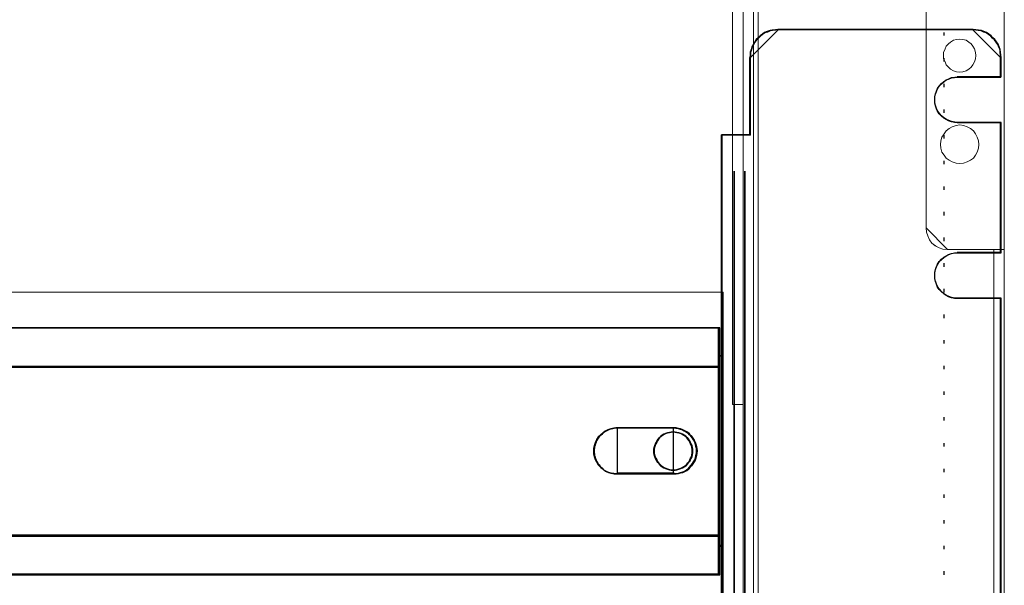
# Model space of a CAD drawing. Header units: millimetres. Extents: x -1290 to 1795, y -4192 to -1311.
# Tile 339 of 656: x 1522 to 1550, y -3749 to -3733. Entities that reach past the tile are written whole.
import ezdxf

# ---------------------------------------------------------------- set-up
doc = ezdxf.new("R2010")
doc.units = ezdxf.units.MM
doc.layers.add('30', color=7, linetype='Continuous')
doc.layers.add('51', color=7, linetype='Continuous')
doc.layers.add('Aparatura', color=7, linetype='Continuous', lineweight=13)

# ---------------------------------------------------------------- blocks, each defined once
blk = doc.blocks.new('*U249')
at = {"layer": '51', "color": 255}
for points in [[(796.663981, -665.732499), (796.663981, -665.28725)], [(796.663981, -669.418371), (796.663981, -668.928238)], [(796.663981, -673.061154), (796.663981, -672.571021)], [(796.663981, -676.702142), (796.663981, -676.212009)], [(796.663981, -680.344925), (796.663981, -679.854792)], [(796.663981, -683.985913), (796.663981, -683.49578)], [(796.663981, -687.628697), (796.663981, -687.136768)], [(796.663981, -691.269685), (796.663981, -690.779552)], [(796.663981, -694.910672), (796.663981, -694.42054)], [(796.663981, -698.553456), (796.663981, -698.063323)], [(796.663981, -702.194444), (796.663981, -701.704311)], [(796.663981, -705.837227), (796.663981, -705.347094)], [(796.663981, -709.478215), (796.663981, -708.988082)], [(796.663981, -713.120998), (796.663981, -712.630865)], [(796.663981, -716.761986), (796.663981, -716.271853)], [(796.663981, -720.402974), (796.663981, -719.912841)], [(796.663981, -724.090641), (796.663981, -723.600508)], [(796.663981, -727.731629), (796.663981, -727.241496)], [(796.663981, -731.372617), (796.663981, -730.882484)], [(796.663981, -735.015401), (796.663981, -734.525268)], [(796.663981, -738.656388), (796.663981, -738.166255)], [(796.663981, -742.299172), (796.663981, -741.809039)]]:
    blk.add_lwpolyline(points, dxfattribs=at)
blk = doc.blocks.new('*U250')
at = {"layer": '30', "color": 7}
for points in [[(804.795307, -746.481289), (804.795307, -703.030921), (798.595957, -703.030921), (798.185706, -703.030921), (797.729872, -702.940021), (797.31962, -702.80367), (797.000536, -702.621869), (796.635869, -702.394618), (796.316785, -702.076467), (795.9977, -701.758316), (795.769783, -701.440165), (795.587449, -701.031113), (795.450699, -700.622062), (795.359532, -700.21301), (795.359532, -699.803958), (795.359532, -699.394907), (795.450699, -698.940405), (795.587449, -698.531353), (795.769783, -698.167752), (795.9977, -697.804151), (796.316785, -697.485999), (796.635869, -697.213298), (797.000536, -696.986047), (797.31962, -696.804247), (797.729872, -696.667896), (798.185706, -696.576996), (798.595957, -696.576996), (804.795307, -696.576996), (804.795307, -678.078774), (798.595957, -678.078774), (798.185706, -678.033324), (797.729872, -677.942424), (797.31962, -677.806073), (797.000536, -677.624273), (796.635869, -677.397022), (796.316785, -677.124321), (795.9977, -676.806169), (795.769783, -676.442568), (795.587449, -676.078967), (795.450699, -675.669915), (795.359532, -675.215413), (795.359532, -674.806362), (795.359532, -674.39731), (795.450699, -673.988258), (795.587449, -673.624657), (795.769783, -673.215605), (795.9977, -672.852004), (796.316785, -672.533853), (796.635869, -672.261152), (797.000536, -671.988451), (797.31962, -671.8521), (797.729872, -671.670299), (798.185706, -671.624849), (798.595957, -671.579399), (804.795307, -671.579399), (804.795307, -668.852389), (804.749723, -668.443337), (804.70414, -668.079736), (804.658556, -667.716134), (804.476222, -667.307083), (804.339472, -666.943481), (804.111555, -666.62533), (803.883638, -666.307179), (803.610137, -666.034478), (803.336636, -665.761777), (803.017552, -665.534526), (802.698468, -665.307275), (802.3338, -665.170924), (801.969133, -664.989124), (801.558882, -664.943673), (801.194214, -664.898223), (800.783963, -664.852773), (773.069224, -664.852773), (772.704556, -664.898223), (772.248722, -664.943673), (771.929638, -664.989124), (771.519387, -665.170924), (771.154719, -665.307275), (770.835635, -665.534526), (770.516551, -665.761777), (770.24305, -666.034478), (769.969549, -666.307179), (769.741632, -666.62533), (769.559298, -666.943481), (769.331381, -667.307083), (769.240214, -667.716134), (769.103464, -668.079736), (769.103464, -668.443337), (769.05788, -668.852389), (769.05788, -679.851331), (767.052208, -679.851331), (765.046537, -679.851331), (765.046537, -679.851331), (765.046537, -711.257403), (765.046537, -738.209357), (765.046537, -769.660879)], [(804.795307, -746.481289), (804.795307, -703.030921), (798.595957, -703.030921), (798.185706, -703.030921), (797.729872, -702.940021), (797.31962, -702.80367), (797.000536, -702.621869), (796.635869, -702.394618), (796.316785, -702.076467), (795.9977, -701.758316), (795.769783, -701.440165), (795.587449, -701.031113), (795.450699, -700.622062), (795.359532, -700.21301), (795.359532, -699.803958), (795.359532, -699.394907), (795.450699, -698.940405), (795.587449, -698.531353), (795.769783, -698.167752), (795.9977, -697.804151), (796.316785, -697.485999), (796.635869, -697.213298), (797.000536, -696.986047), (797.31962, -696.804247), (797.729872, -696.667896), (798.185706, -696.576996), (798.595957, -696.576996), (804.795307, -696.576996), (804.795307, -678.078774), (798.595957, -678.078774), (798.185706, -678.033324), (797.729872, -677.942424), (797.31962, -677.806073), (797.000536, -677.624273), (796.635869, -677.397022), (796.316785, -677.124321), (795.9977, -676.806169), (795.769783, -676.442568), (795.587449, -676.078967), (795.450699, -675.669915), (795.359532, -675.215413), (795.359532, -674.806362), (795.359532, -674.39731), (795.450699, -673.988258), (795.587449, -673.624657), (795.769783, -673.215605), (795.9977, -672.852004), (796.316785, -672.533853), (796.635869, -672.261152), (797.000536, -671.988451), (797.31962, -671.8521), (797.729872, -671.670299), (798.185706, -671.624849), (798.595957, -671.579399), (804.795307, -671.579399), (804.795307, -668.852389), (804.749723, -668.443337), (804.70414, -668.079736), (804.658556, -667.716134), (804.476222, -667.307083), (804.339472, -666.943481), (804.111555, -666.62533), (803.883638, -666.307179), (803.610137, -666.034478), (803.336636, -665.761777), (803.017552, -665.534526), (802.698468, -665.307275), (802.3338, -665.170924), (801.969133, -664.989124), (801.558882, -664.943673), (801.194214, -664.898223), (800.783963, -664.852773), (773.069224, -664.852773), (772.704556, -664.898223), (772.248722, -664.943673), (771.929638, -664.989124), (771.519387, -665.170924), (771.154719, -665.307275), (770.835635, -665.534526), (770.516551, -665.761777), (770.24305, -666.034478), (769.969549, -666.307179), (769.741632, -666.62533), (769.559298, -666.943481), (769.331381, -667.307083), (769.240214, -667.716134), (769.103464, -668.079736), (769.103464, -668.443337), (769.05788, -668.852389), (769.05788, -679.851331), (767.052208, -679.851331), (765.046537, -679.851331), (765.046537, -679.851331), (765.046537, -711.257403), (765.046537, -738.209357), (765.046537, -769.660879)], [(804.74875, -746.464907), (804.74875, -703.049062), (798.563923, -703.049062), (798.154633, -703.049062), (797.699866, -702.958234), (797.290576, -702.821992), (796.972239, -702.640335), (796.608426, -702.413265), (796.290089, -702.095366), (795.971752, -701.777468), (795.744369, -701.45957), (795.562462, -701.050843), (795.426032, -700.642116), (795.335079, -700.23339), (795.335079, -699.824663), (795.335079, -699.415937), (795.426032, -698.961796), (795.562462, -698.553069), (795.744369, -698.189757), (795.971752, -697.826444), (796.290089, -697.508546), (796.608426, -697.236062), (796.972239, -697.008991), (797.290576, -696.827335), (797.699866, -696.691093), (798.154633, -696.600265), (798.563923, -696.600265), (804.74875, -696.600265), (804.74875, -678.116741), (798.563923, -678.116741), (798.154633, -678.071326), (797.699866, -677.980498), (797.290576, -677.844256), (796.972239, -677.6626), (796.608426, -677.43553), (796.290089, -677.163045), (795.971752, -676.845147), (795.744369, -676.481834), (795.562462, -676.118522), (795.426032, -675.709795), (795.335079, -675.255654), (795.335079, -674.846928), (795.335079, -674.438201), (795.426032, -674.029475), (795.562462, -673.666162), (795.744369, -673.257436), (795.971752, -672.894123), (796.290089, -672.576225), (796.608426, -672.30374), (796.972239, -672.031256), (797.290576, -671.895014), (797.699866, -671.713357), (798.154633, -671.667943), (798.563923, -671.622529), (804.74875, -671.622529), (804.74875, -668.897685), (804.703273, -668.488959), (804.657796, -668.125646), (804.61232, -667.762334), (804.430413, -667.353607), (804.293983, -666.990295), (804.0666, -666.672396), (803.839216, -666.354498), (803.566356, -666.082013), (803.293496, -665.809529), (802.97516, -665.582459), (802.656823, -665.355388), (802.29301, -665.219146), (801.929196, -665.03749), (801.519906, -664.992076), (801.156093, -664.946662), (800.746803, -664.901248), (773.096987, -664.901248), (772.733174, -664.946662), (772.278407, -664.992076), (771.960071, -665.03749), (771.550781, -665.219146), (771.186967, -665.355388), (770.86863, -665.582459), (770.550294, -665.809529), (770.277434, -666.082013), (770.004574, -666.354498), (769.77719, -666.672396), (769.595284, -666.990295), (769.3679, -667.353607), (769.276947, -667.762334), (769.140517, -668.125646), (769.140517, -668.488959), (769.09504, -668.897685), (769.09504, -679.887889), (767.094067, -679.887889), (765.093093, -679.887889), (765.093093, -679.887889), (765.093093, -711.269007), (765.093093, -738.199548), (765.093093, -769.62608)]]:
    blk.add_lwpolyline(points, dxfattribs=at)
for points in [[(773.14563, -664.852773), (772.773176, -664.899289), (772.307608, -664.945805), (771.98171, -664.992321), (771.562699, -665.178386), (771.190245, -665.317934), (770.864347, -665.550515), (770.538449, -665.783095), (770.259108, -666.062192), (769.979768, -666.341289), (769.746983, -666.666902), (769.560756, -666.992515), (769.327972, -667.364643), (769.234859, -667.783289), (769.095188, -668.155417), (769.095188, -668.527546), (769.048631, -668.946191), (773.14563, -664.852773)], [(800.795002, -664.852773), (773.048936, -664.852773), (800.795002, -664.852773)], [(804.795307, -668.946191), (804.74875, -668.527546), (804.702193, -668.155417), (804.655636, -667.783289), (804.469409, -667.364643), (804.329739, -666.992515), (804.096954, -666.666902), (803.86417, -666.341289), (803.58483, -666.062192), (803.305489, -665.783095), (802.979591, -665.550515), (802.653693, -665.317934), (802.281239, -665.178386), (801.908785, -664.992321), (801.489773, -664.945805), (801.117319, -664.899289), (800.698308, -664.852773), (804.795307, -668.946191)], [(769.048631, -668.849242), (769.048631, -679.935584), (769.048631, -668.849242)], [(804.700402, -671.669751), (804.700402, -668.849242), (804.700402, -671.669751)], [(798.515509, -671.574597), (804.795307, -671.574597), (798.515509, -671.574597)], [(804.795307, -678.06841), (798.515509, -678.06841), (804.795307, -678.06841)], [(804.700402, -696.64858), (804.700402, -678.06841), (804.700402, -696.64858)], [(767.143384, -679.84043), (765.046537, -679.84043), (767.143384, -679.84043)], [(765.046537, -769.67301), (765.046537, -679.84043), (765.046537, -769.67301)], [(767.046689, -679.84043), (769.143536, -679.84043), (767.046689, -679.84043)], [(766.819277, -684.971565), (766.819277, -686.066734), (766.819277, -684.971565)], [(768.319838, -684.971565), (768.319838, -686.066734), (768.319838, -684.971565)], [(766.819277, -767.902786), (766.819277, -685.97158), (766.819277, -767.902786)], [(768.319838, -767.902786), (768.319838, -685.97158), (768.319838, -767.902786)], [(798.515509, -696.551631), (804.795307, -696.551631), (798.515509, -696.551631)], [(804.795307, -703.00056), (798.515509, -703.00056), (804.795307, -703.00056)], [(804.700402, -746.512879), (804.700402, -703.00056), (804.700402, -746.512879)], [(117.314203, -707.225039), (764.77794, -707.225039), (117.314203, -707.225039)], [(117.314203, -712.815787), (764.77794, -712.815787), (764.77794, -709.766288), (764.77794, -707.225039), (117.314203, -707.225039), (117.314203, -709.766288), (117.314203, -712.815787)], [(117.314203, -712.815787), (764.77794, -712.815787), (764.77794, -709.766288), (764.77794, -707.225039), (117.314203, -707.225039), (117.314203, -709.766288), (117.314203, -712.815787)], [(117.360759, -712.769108), (764.731383, -712.769108), (764.731383, -709.770532), (764.731383, -707.271719), (117.360759, -707.271719), (117.360759, -709.770532), (117.360759, -712.769108)], [(764.591712, -707.225039), (764.591712, -709.817538), (764.591712, -707.225039)], [(764.683035, -707.225039), (764.683035, -709.817538), (764.683035, -707.225039)], [(764.591712, -712.815787), (764.591712, -709.722384), (764.591712, -712.815787)], [(764.683035, -712.815787), (764.683035, -709.722384), (764.683035, -712.815787)], [(764.546946, -711.221508), (765.143231, -711.221508), (764.546946, -711.221508)], [(765.143231, -711.221508), (764.591712, -711.221508), (764.591712, -712.725459), (764.591712, -714.22941), (764.591712, -735.28472), (764.591712, -736.743096), (764.591712, -738.247047), (765.143231, -738.247047), (765.143231, -711.221508)], [(765.143231, -711.221508), (764.591712, -711.221508), (764.591712, -712.725459), (764.591712, -714.22941), (764.591712, -735.28472), (764.591712, -736.743096), (764.591712, -738.247047), (765.143231, -738.247047), (765.143231, -711.221508)], [(765.094884, -711.268188), (764.638269, -711.268188), (764.638269, -712.766943), (764.638269, -714.265699), (764.638269, -735.248273), (764.638269, -736.701612), (764.638269, -738.200367), (765.094884, -738.200367), (765.094884, -711.268188)], [(117.314203, -712.718838), (764.77794, -712.718838), (117.314203, -712.718838)], [(764.77794, -712.718838), (117.314203, -712.718838), (117.314203, -714.223573), (117.314203, -735.289866), (117.314203, -736.794601), (764.77794, -736.794601), (764.77794, -735.289866), (764.77794, -714.223573), (764.77794, -712.718838)], [(764.77794, -712.718838), (117.314203, -712.718838), (117.314203, -714.223573), (117.314203, -735.289866), (117.314203, -736.794601), (764.77794, -736.794601), (764.77794, -735.289866), (764.77794, -714.223573), (764.77794, -712.718838)], [(764.591712, -714.313117), (764.591712, -712.718838), (764.591712, -714.313117)], [(764.683035, -714.313117), (764.683035, -712.718838), (764.683035, -714.313117)], [(764.591712, -714.217963), (764.591712, -735.295477), (764.591712, -714.217963)], [(764.683035, -714.217963), (764.683035, -735.295477), (764.683035, -714.217963)], [(750.227146, -721.438896), (749.805638, -721.484981), (749.337296, -721.577151), (748.915788, -721.715407), (748.541114, -721.899747), (748.213274, -722.130173), (747.885435, -722.406683), (747.557595, -722.729279), (747.323424, -723.09796), (747.136087, -723.512725), (746.995584, -723.927491), (746.901916, -724.342257), (746.901916, -724.710938), (746.901916, -725.125704), (746.995584, -725.54047), (747.136087, -725.955235), (747.323424, -726.323916), (747.557595, -726.738682), (747.885435, -727.061278), (748.213274, -727.291703), (748.541114, -727.568214), (748.915788, -727.706469), (749.337296, -727.890809), (749.805638, -727.936894), (750.227146, -727.98298), (750.227146, -721.438896)], [(758.20951, -721.438896), (750.152277, -721.438896), (749.74026, -721.484981), (749.282462, -721.577151), (748.870445, -721.715407), (748.504207, -721.899747), (748.183749, -722.130173), (747.86329, -722.406683), (747.542832, -722.729279), (747.313934, -723.09796), (747.130815, -723.512725), (746.993475, -723.927491), (746.901916, -724.342257), (746.901916, -724.710938), (746.901916, -725.125704), (746.993475, -725.54047), (747.130815, -725.955235), (747.313934, -726.323916), (747.542832, -726.738682), (747.86329, -727.061278), (748.183749, -727.291703), (748.504207, -727.568214), (748.870445, -727.706469), (749.282462, -727.890809), (749.74026, -727.936894), (750.152277, -727.98298), (758.20951, -727.98298), (758.529969, -727.98298), (758.850427, -727.936894), (759.170885, -727.844724), (759.491343, -727.706469), (759.720242, -727.614299), (760.0407, -727.429958), (760.269599, -727.245618), (760.498497, -727.015193), (760.681616, -726.784767), (760.910515, -726.508257), (761.047854, -726.277831), (761.230973, -725.955235), (761.322532, -725.678725), (761.368312, -725.356129), (761.459872, -725.033534), (761.459872, -724.710938), (761.459872, -724.388342), (761.368312, -724.065747), (761.322532, -723.789236), (761.230973, -723.46664), (761.047854, -723.144045), (760.910515, -722.913619), (760.681616, -722.637109), (760.498497, -722.406683), (760.269599, -722.176258), (760.0407, -722.038002), (759.720242, -721.853662), (759.491343, -721.715407), (759.170885, -721.623237), (758.850427, -721.531066), (758.529969, -721.484981), (758.20951, -721.438896)], [(758.20951, -721.438896), (750.152277, -721.438896), (749.74026, -721.484981), (749.282462, -721.577151), (748.870445, -721.715407), (748.504207, -721.899747), (748.183749, -722.130173), (747.86329, -722.406683), (747.542832, -722.729279), (747.313934, -723.09796), (747.130815, -723.512725), (746.993475, -723.927491), (746.901916, -724.342257), (746.901916, -724.710938), (746.901916, -725.125704), (746.993475, -725.54047), (747.130815, -725.955235), (747.313934, -726.323916), (747.542832, -726.738682), (747.86329, -727.061278), (748.183749, -727.291703), (748.504207, -727.568214), (748.870445, -727.706469), (749.282462, -727.890809), (749.74026, -727.936894), (750.152277, -727.98298), (758.20951, -727.98298), (758.529969, -727.98298), (758.850427, -727.936894), (759.170885, -727.844724), (759.491343, -727.706469), (759.720242, -727.614299), (760.0407, -727.429958), (760.269599, -727.245618), (760.498497, -727.015193), (760.681616, -726.784767), (760.910515, -726.508257), (761.047854, -726.277831), (761.230973, -725.955235), (761.322532, -725.678725), (761.368312, -725.356129), (761.459872, -725.033534), (761.459872, -724.710938), (761.459872, -724.388342), (761.368312, -724.065747), (761.322532, -723.789236), (761.230973, -723.46664), (761.047854, -723.144045), (760.910515, -722.913619), (760.681616, -722.637109), (760.498497, -722.406683), (760.269599, -722.176258), (760.0407, -722.038002), (759.720242, -721.853662), (759.491343, -721.715407), (759.170885, -721.623237), (758.850427, -721.531066), (758.529969, -721.484981), (758.20951, -721.438896)], [(747.313934, -723.09796), (747.542832, -722.729279), (747.86329, -722.406683), (748.183749, -722.130173), (748.504207, -721.899747), (748.870445, -721.715407), (749.282462, -721.577151), (749.74026, -721.484981), (750.152277, -721.438896), (758.20951, -721.438896), (758.529969, -721.484981), (758.850427, -721.531066), (759.170885, -721.623237), (759.491343, -721.715407), (759.720242, -721.853662), (760.0407, -722.038002), (760.269599, -722.176258), (760.498497, -722.406683), (760.681616, -722.637109), (760.910515, -722.913619), (761.047854, -723.144045), (761.230973, -723.46664), (761.322532, -723.789236), (761.368312, -724.065747), (761.459872, -724.388342), (761.459872, -724.710938), (761.459872, -725.033534), (761.368312, -725.356129), (761.322532, -725.678725), (761.230973, -725.955235), (761.047854, -726.277831), (760.910515, -726.508257), (760.681616, -726.784767), (760.498497, -727.015193), (760.269599, -727.245618), (760.0407, -727.429958), (759.720242, -727.614299), (759.491343, -727.706469), (759.170885, -727.844724), (758.850427, -727.936894), (758.529969, -727.98298), (758.20951, -727.98298), (750.152277, -727.98298), (749.74026, -727.936894), (749.282462, -727.890809), (748.870445, -727.706469), (748.504207, -727.568214), (748.183749, -727.291703), (747.86329, -727.061278), (747.542832, -726.738682), (747.313934, -726.323916), (747.130815, -725.955235), (746.993475, -725.54047), (746.901916, -725.125704), (746.901916, -724.710938), (746.901916, -724.342257), (746.993475, -723.927491), (747.130815, -723.512725), (747.313934, -723.09796)], [(750.19821, -727.98298), (758.253896, -727.98298), (758.574293, -727.98298), (758.894689, -727.936894), (759.215086, -727.844724), (759.535482, -727.752554), (759.810108, -727.614299), (760.084734, -727.476044), (760.359359, -727.245618), (760.542443, -727.061278), (760.771298, -726.830852), (760.954382, -726.554342), (761.137465, -726.277831), (761.274778, -726.001321), (761.36632, -725.72481), (761.457862, -725.356129), (761.503633, -725.033534), (761.549404, -724.710938), (761.503633, -724.388342), (761.457862, -724.065747), (761.36632, -723.743151), (761.274778, -723.46664), (761.137465, -723.19013), (760.954382, -722.913619), (760.771298, -722.637109), (760.542443, -722.406683), (760.359359, -722.176258), (760.084734, -721.991917), (759.810108, -721.853662), (759.535482, -721.715407), (759.215086, -721.577151), (758.894689, -721.531066), (758.574293, -721.438896), (758.253896, -721.438896), (750.19821, -721.438896), (750.015126, -721.438896), (749.786271, -721.484981), (749.557417, -721.531066), (749.328562, -721.577151), (749.145478, -721.623237), (748.962394, -721.715407), (748.779311, -721.807577), (748.596227, -721.899747), (748.413143, -721.991917), (748.230059, -722.130173), (748.092746, -722.268428), (747.909663, -722.406683), (747.77235, -722.544938), (747.635037, -722.729279), (747.497724, -722.913619), (747.406182, -723.09796), (747.268869, -723.2823), (747.223098, -723.46664), (747.131557, -723.697066), (747.085786, -723.881406), (746.994244, -724.111832), (746.994244, -724.296172), (746.948473, -724.480512), (746.948473, -724.710938), (746.948473, -724.941363), (746.994244, -725.171789), (746.994244, -725.356129), (747.085786, -725.586555), (747.131557, -725.770895), (747.223098, -725.955235), (747.268869, -726.185661), (747.406182, -726.370001), (747.497724, -726.554342), (747.635037, -726.692597), (747.77235, -726.923022), (747.909663, -727.061278), (748.092746, -727.199533), (748.230059, -727.337788), (748.413143, -727.476044), (748.596227, -727.568214), (748.779311, -727.660384), (748.962394, -727.752554), (749.145478, -727.844724), (749.328562, -727.890809), (749.557417, -727.936894), (749.786271, -727.98298), (750.015126, -727.98298), (750.19821, -727.98298)], [(749.557417, -727.936894), (749.328562, -727.890809), (749.145478, -727.844724), (748.962394, -727.752554), (748.779311, -727.660384), (748.596227, -727.568214), (748.413143, -727.476044), (748.230059, -727.337788), (748.092746, -727.199533), (747.909663, -727.061278), (747.77235, -726.923022), (747.635037, -726.692597), (747.497724, -726.554342), (747.406182, -726.370001), (747.268869, -726.185661), (747.223098, -725.955235), (747.131557, -725.770895), (747.085786, -725.586555), (746.994244, -725.356129), (746.994244, -725.171789), (746.948473, -724.941363), (746.948473, -724.710938), (746.948473, -724.480512), (746.994244, -724.296172), (746.994244, -724.111832), (747.085786, -723.881406), (747.131557, -723.697066), (747.223098, -723.46664), (747.268869, -723.2823), (747.406182, -723.09796), (747.497724, -722.913619), (747.635037, -722.729279), (747.77235, -722.544938), (747.909663, -722.406683), (748.092746, -722.268428), (748.230059, -722.130173), (748.413143, -721.991917), (748.596227, -721.899747), (748.779311, -721.807577), (748.962394, -721.715407), (749.145478, -721.623237), (749.328562, -721.577151), (749.557417, -721.531066), (749.786271, -721.484981), (750.015126, -721.438896), (750.19821, -721.438896), (758.253896, -721.438896), (758.574293, -721.438896), (758.894689, -721.531066), (759.215086, -721.577151), (759.535482, -721.715407), (759.810108, -721.853662), (760.084734, -721.991917), (760.359359, -722.176258), (760.542443, -722.406683), (760.771298, -722.637109), (760.954382, -722.913619), (761.137465, -723.19013), (761.274778, -723.46664), (761.36632, -723.743151), (761.457862, -724.065747), (761.503633, -724.388342), (761.549404, -724.710938), (761.503633, -725.033534), (761.457862, -725.356129), (761.36632, -725.72481), (761.274778, -726.001321), (761.137465, -726.277831), (760.954382, -726.554342), (760.771298, -726.830852), (760.542443, -727.061278), (760.359359, -727.245618), (760.084734, -727.476044), (759.810108, -727.614299), (759.535482, -727.752554), (759.215086, -727.844724), (758.894689, -727.936894), (758.574293, -727.98298), (758.253896, -727.98298), (750.19821, -727.98298), (750.015126, -727.98298), (749.786271, -727.98298), (749.557417, -727.936894)], [(749.557417, -727.936894), (749.328562, -727.890809), (749.145478, -727.844724), (748.962394, -727.752554), (748.779311, -727.660384), (748.596227, -727.568214), (748.413143, -727.476044), (748.230059, -727.337788), (748.092746, -727.199533), (747.909663, -727.061278), (747.77235, -726.923022), (747.635037, -726.692597), (747.497724, -726.554342), (747.406182, -726.370001), (747.268869, -726.185661), (747.223098, -725.955235), (747.131557, -725.770895), (747.085786, -725.586555), (746.994244, -725.356129), (746.994244, -725.171789), (746.948473, -724.941363), (746.948473, -724.710938), (746.948473, -724.480512), (746.994244, -724.296172), (746.994244, -724.111832), (747.085786, -723.881406), (747.131557, -723.697066), (747.223098, -723.46664), (747.268869, -723.2823), (747.406182, -723.09796), (747.497724, -722.913619), (747.635037, -722.729279), (747.77235, -722.544938), (747.909663, -722.406683), (748.092746, -722.268428), (748.230059, -722.130173), (748.413143, -721.991917), (748.596227, -721.899747), (748.779311, -721.807577), (748.962394, -721.715407), (749.145478, -721.623237), (749.328562, -721.577151), (749.557417, -721.531066), (749.786271, -721.484981), (750.015126, -721.438896), (750.19821, -721.438896), (758.253896, -721.438896), (758.574293, -721.438896), (758.894689, -721.531066), (759.215086, -721.577151), (759.535482, -721.715407), (759.810108, -721.853662), (760.084734, -721.991917), (760.359359, -722.176258), (760.542443, -722.406683), (760.771298, -722.637109), (760.954382, -722.913619), (761.137465, -723.19013), (761.274778, -723.46664), (761.36632, -723.743151), (761.457862, -724.065747), (761.503633, -724.388342), (761.549404, -724.710938), (761.503633, -725.033534), (761.457862, -725.356129), (761.36632, -725.72481), (761.274778, -726.001321), (761.137465, -726.277831), (760.954382, -726.554342), (760.771298, -726.830852), (760.542443, -727.061278), (760.359359, -727.245618), (760.084734, -727.476044), (759.810108, -727.614299), (759.535482, -727.752554), (759.215086, -727.844724), (758.894689, -727.936894), (758.574293, -727.98298), (758.253896, -727.98298), (750.19821, -727.98298), (750.015126, -727.98298), (749.786271, -727.98298), (749.557417, -727.936894)], [(750.130452, -721.438896), (758.229545, -721.438896), (750.130452, -721.438896)], [(750.177008, -721.438896), (758.276102, -721.438896), (750.177008, -721.438896)], [(760.913725, -724.711836), (760.913725, -724.434498), (760.867439, -724.203384), (760.821153, -723.926047), (760.682295, -723.694932), (760.589723, -723.463818), (760.450865, -723.232703), (760.265721, -723.001589), (760.126863, -722.816697), (759.941719, -722.631806), (759.71029, -722.493137), (759.47886, -722.354468), (759.24743, -722.2158), (758.969714, -722.123354), (758.691999, -722.077131), (758.460569, -722.030908), (758.182853, -721.984685), (757.858852, -722.030908), (757.627422, -722.077131), (757.349706, -722.123354), (757.07199, -722.2158), (756.840561, -722.354468), (756.609131, -722.493137), (756.423987, -722.631806), (756.192557, -722.816697), (756.053699, -723.001589), (755.868556, -723.232703), (755.775984, -723.463818), (755.637126, -723.694932), (755.544554, -723.926047), (755.451982, -724.203384), (755.405696, -724.434498), (755.405696, -724.711836), (755.405696, -724.989173), (755.451982, -725.26651), (755.544554, -725.543847), (755.637126, -725.774962), (755.775984, -726.006076), (755.868556, -726.237191), (756.053699, -726.422082), (756.192557, -726.606974), (756.423987, -726.838088), (756.609131, -726.976757), (756.840561, -727.115426), (757.07199, -727.207871), (757.349706, -727.300317), (757.627422, -727.392763), (757.858852, -727.438986), (758.182853, -727.438986), (758.460569, -727.438986), (758.691999, -727.392763), (758.969714, -727.300317), (759.24743, -727.207871), (759.47886, -727.115426), (759.71029, -726.976757), (759.941719, -726.838088), (760.126863, -726.606974), (760.265721, -726.422082), (760.450865, -726.237191), (760.589723, -726.006076), (760.682295, -725.774962), (760.821153, -725.543847), (760.867439, -725.26651), (760.913725, -724.989173), (760.913725, -724.711836)], [(755.405696, -724.711836), (755.405696, -724.434498), (755.451982, -724.203384), (755.544554, -723.926047), (755.637126, -723.694932), (755.775984, -723.463818), (755.868556, -723.232703), (756.053699, -723.001589), (756.192557, -722.816697), (756.423987, -722.631806), (756.609131, -722.493137), (756.840561, -722.354468), (757.07199, -722.2158), (757.349706, -722.123354), (757.627422, -722.077131), (757.858852, -722.030908), (758.182853, -721.984685), (758.460569, -722.030908), (758.691999, -722.077131), (758.969714, -722.123354), (759.24743, -722.2158), (759.47886, -722.354468), (759.71029, -722.493137), (759.941719, -722.631806), (760.126863, -722.816697), (760.265721, -723.001589), (760.450865, -723.232703), (760.589723, -723.463818), (760.682295, -723.694932), (760.821153, -723.926047), (760.867439, -724.203384), (760.913725, -724.434498), (760.913725, -724.711836), (760.913725, -724.989173), (760.867439, -725.26651), (760.821153, -725.543847), (760.682295, -725.774962), (760.589723, -726.006076), (760.450865, -726.237191), (760.265721, -726.422082), (760.126863, -726.606974), (759.941719, -726.838088), (759.71029, -726.976757), (759.47886, -727.115426), (759.24743, -727.207871), (758.969714, -727.300317), (758.691999, -727.392763), (758.460569, -727.438986), (758.182853, -727.438986), (757.858852, -727.438986), (757.627422, -727.392763), (757.349706, -727.300317), (757.07199, -727.207871), (756.840561, -727.115426), (756.609131, -726.976757), (756.423987, -726.838088), (756.192557, -726.606974), (756.053699, -726.422082), (755.868556, -726.237191), (755.775984, -726.006076), (755.637126, -725.774962), (755.544554, -725.543847), (755.451982, -725.26651), (755.405696, -724.989173), (755.405696, -724.711836)], [(755.405696, -724.711836), (755.405696, -724.434498), (755.451982, -724.203384), (755.544554, -723.926047), (755.637126, -723.694932), (755.775984, -723.463818), (755.868556, -723.232703), (756.053699, -723.001589), (756.192557, -722.816697), (756.423987, -722.631806), (756.609131, -722.493137), (756.840561, -722.354468), (757.07199, -722.2158), (757.349706, -722.123354), (757.627422, -722.077131), (757.858852, -722.030908), (758.182853, -721.984685), (758.460569, -722.030908), (758.691999, -722.077131), (758.969714, -722.123354), (759.24743, -722.2158), (759.47886, -722.354468), (759.71029, -722.493137), (759.941719, -722.631806), (760.126863, -722.816697), (760.265721, -723.001589), (760.450865, -723.232703), (760.589723, -723.463818), (760.682295, -723.694932), (760.821153, -723.926047), (760.867439, -724.203384), (760.913725, -724.434498), (760.913725, -724.711836), (760.913725, -724.989173), (760.867439, -725.26651), (760.821153, -725.543847), (760.682295, -725.774962), (760.589723, -726.006076), (760.450865, -726.237191), (760.265721, -726.422082), (760.126863, -726.606974), (759.941719, -726.838088), (759.71029, -726.976757), (759.47886, -727.115426), (759.24743, -727.207871), (758.969714, -727.300317), (758.691999, -727.392763), (758.460569, -727.438986), (758.182853, -727.438986), (757.858852, -727.438986), (757.627422, -727.392763), (757.349706, -727.300317), (757.07199, -727.207871), (756.840561, -727.115426), (756.609131, -726.976757), (756.423987, -726.838088), (756.192557, -726.606974), (756.053699, -726.422082), (755.868556, -726.237191), (755.775984, -726.006076), (755.637126, -725.774962), (755.544554, -725.543847), (755.451982, -725.26651), (755.405696, -724.989173), (755.405696, -724.711836)], [(755.405696, -724.711836), (755.405696, -724.989173), (755.451982, -725.26651), (755.544554, -725.543847), (755.637126, -725.774962), (755.775984, -726.006076), (755.868556, -726.237191), (756.053699, -726.422082), (756.192557, -726.606974), (756.423987, -726.838088), (756.609131, -726.976757), (756.840561, -727.115426), (757.07199, -727.207871), (757.349706, -727.300317), (757.627422, -727.392763), (757.858852, -727.438986), (758.182853, -727.438986), (758.460569, -727.438986), (758.691999, -727.392763), (758.969714, -727.300317), (759.24743, -727.207871), (759.47886, -727.115426), (759.71029, -726.976757), (759.941719, -726.838088), (760.126863, -726.606974), (760.265721, -726.422082), (760.450865, -726.237191), (760.589723, -726.006076), (760.682295, -725.774962), (760.821153, -725.543847), (760.867439, -725.26651), (760.913725, -724.989173), (760.913725, -724.711836), (760.913725, -724.434498), (760.867439, -724.203384), (760.821153, -723.926047), (760.682295, -723.694932), (760.589723, -723.463818), (760.450865, -723.232703), (760.265721, -723.001589), (760.126863, -722.816697), (759.941719, -722.631806), (759.71029, -722.493137), (759.47886, -722.354468), (759.24743, -722.2158), (758.969714, -722.123354), (758.691999, -722.077131), (758.460569, -722.030908), (758.182853, -721.984685), (757.858852, -722.030908), (757.627422, -722.077131), (757.349706, -722.123354), (757.07199, -722.2158), (756.840561, -722.354468), (756.609131, -722.493137), (756.423987, -722.631806), (756.192557, -722.816697), (756.053699, -723.001589), (755.868556, -723.232703), (755.775984, -723.463818), (755.637126, -723.694932), (755.544554, -723.926047), (755.451982, -724.203384), (755.405696, -724.434498), (755.405696, -724.711836)], [(755.405696, -724.711836), (755.405696, -724.989173), (755.451982, -725.26651), (755.544554, -725.543847), (755.637126, -725.774962), (755.775984, -726.006076), (755.868556, -726.237191), (756.053699, -726.422082), (756.192557, -726.606974), (756.423987, -726.838088), (756.609131, -726.976757), (756.840561, -727.115426), (757.07199, -727.207871), (757.349706, -727.300317), (757.627422, -727.392763), (757.858852, -727.438986), (758.182853, -727.438986), (758.460569, -727.438986), (758.691999, -727.392763), (758.969714, -727.300317), (759.24743, -727.207871), (759.47886, -727.115426), (759.71029, -726.976757), (759.941719, -726.838088), (760.126863, -726.606974), (760.265721, -726.422082), (760.450865, -726.237191), (760.589723, -726.006076), (760.682295, -725.774962), (760.821153, -725.543847), (760.867439, -725.26651), (760.913725, -724.989173), (760.913725, -724.711836), (760.913725, -724.434498), (760.867439, -724.203384), (760.821153, -723.926047), (760.682295, -723.694932), (760.589723, -723.463818), (760.450865, -723.232703), (760.265721, -723.001589), (760.126863, -722.816697), (759.941719, -722.631806), (759.71029, -722.493137), (759.47886, -722.354468), (759.24743, -722.2158), (758.969714, -722.123354), (758.691999, -722.077131), (758.460569, -722.030908), (758.182853, -721.984685), (757.858852, -722.030908), (757.627422, -722.077131), (757.349706, -722.123354), (757.07199, -722.2158), (756.840561, -722.354468), (756.609131, -722.493137), (756.423987, -722.631806), (756.192557, -722.816697), (756.053699, -723.001589), (755.868556, -723.232703), (755.775984, -723.463818), (755.637126, -723.694932), (755.544554, -723.926047), (755.451982, -724.203384), (755.405696, -724.434498), (755.405696, -724.711836)], [(755.452253, -724.711836), (755.452253, -724.984426), (755.497741, -725.257016), (755.588718, -725.529606), (755.679695, -725.756765), (755.81616, -725.983923), (755.907137, -726.211082), (756.089091, -726.392809), (756.225556, -726.574536), (756.452998, -726.801694), (756.634952, -726.937989), (756.862394, -727.074284), (757.089837, -727.165148), (757.362767, -727.256011), (757.635698, -727.346875), (757.86314, -727.392306), (758.181559, -727.392306), (758.45449, -727.392306), (758.681932, -727.346875), (758.954863, -727.256011), (759.227793, -727.165148), (759.455235, -727.074284), (759.682678, -726.937989), (759.91012, -726.801694), (760.092074, -726.574536), (760.228539, -726.392809), (760.410493, -726.211082), (760.546958, -725.983923), (760.637935, -725.756765), (760.7744, -725.529606), (760.819889, -725.257016), (760.865377, -724.984426), (760.865377, -724.711836), (760.865377, -724.439245), (760.819889, -724.212087), (760.7744, -723.939496), (760.637935, -723.712338), (760.546958, -723.485179), (760.410493, -723.258021), (760.228539, -723.030862), (760.092074, -722.849135), (759.91012, -722.667409), (759.682678, -722.531113), (759.455235, -722.394818), (759.227793, -722.258523), (758.954863, -722.16766), (758.681932, -722.122228), (758.45449, -722.076796), (758.181559, -722.031365), (757.86314, -722.076796), (757.635698, -722.122228), (757.362767, -722.16766), (757.089837, -722.258523), (756.862394, -722.394818), (756.634952, -722.531113), (756.452998, -722.667409), (756.225556, -722.849135), (756.089091, -723.030862), (755.907137, -723.258021), (755.81616, -723.485179), (755.679695, -723.712338), (755.588718, -723.939496), (755.497741, -724.212087), (755.452253, -724.439245), (755.452253, -724.711836)], [(758.134641, -727.98298), (758.462481, -727.98298), (758.79032, -727.936894), (759.11816, -727.844724), (759.446, -727.706469), (759.680171, -727.614299), (760.00801, -727.429958), (760.242182, -727.245618), (760.476353, -727.015193), (760.66369, -726.784767), (760.897861, -726.508257), (761.038364, -726.277831), (761.225701, -725.955235), (761.319369, -725.678725), (761.366203, -725.356129), (761.459872, -725.033534), (761.459872, -724.710938), (761.459872, -724.388342), (761.366203, -724.065747), (761.319369, -723.789236), (761.225701, -723.46664), (761.038364, -723.144045), (760.897861, -722.913619), (760.66369, -722.637109), (760.476353, -722.406683), (760.242182, -722.176258), (760.00801, -722.038002), (759.680171, -721.853662), (759.446, -721.715407), (759.11816, -721.623237), (758.79032, -721.531066), (758.462481, -721.484981), (758.134641, -721.438896), (758.134641, -727.98298)], [(758.229545, -727.887826), (750.130452, -727.887826), (758.229545, -727.887826)], [(758.276102, -727.887826), (750.177008, -727.887826), (758.276102, -727.887826)], [(764.591712, -736.747922), (764.591712, -735.198527), (764.591712, -736.747922)], [(764.683035, -736.794601), (764.683035, -735.198527), (764.683035, -736.794601)], [(117.314203, -736.697652), (764.77794, -736.697652), (117.314203, -736.697652)], [(764.77794, -736.697652), (117.314203, -736.697652), (117.314203, -739.700946), (117.314203, -742.2884), (764.77794, -742.2884), (764.77794, -739.700946), (764.77794, -736.697652)], [(764.77794, -736.697652), (117.314203, -736.697652), (117.314203, -739.700946), (117.314203, -742.2884), (764.77794, -742.2884), (764.77794, -739.700946), (764.77794, -736.697652)], [(764.731383, -736.744331), (117.360759, -736.744331), (117.360759, -739.697474), (117.360759, -742.24172), (764.731383, -742.24172), (764.731383, -739.697474), (764.731383, -736.744331)], [(764.591712, -739.746171), (764.591712, -736.652768), (764.591712, -739.746171)], [(764.683035, -739.746171), (764.683035, -736.697652), (764.683035, -739.746171)], [(765.143231, -738.151893), (764.546946, -738.151893), (765.143231, -738.151893)], [(764.591712, -739.649222), (764.591712, -742.243516), (764.591712, -739.649222)], [(764.683035, -739.649222), (764.683035, -742.2884), (764.683035, -739.649222)], [(117.314203, -742.193246), (764.77794, -742.193246), (117.314203, -742.193246)]]:
    blk.add_lwpolyline(points, close=True, dxfattribs=at)

msp = doc.modelspace()

# ---------------------------------------------------------------- linework, layer by layer
at = {"layer": 'Aparatura', "color": 7, "lineweight": 13}
for points in [[(1543.028, -3758.443), (1411.541, -3758.443), (1411.541, -3611.293), (1543.028, -3611.293), (1543.028, -3758.443)], [(1542.606, -3739.384), (1542.606, -3722.825), (1542.606, -3722.633), (1542.606, -3718.688), (1542.305, -3718.688), (1542.305, -3722.633), (1542.305, -3722.825), (1542.305, -3739.384), (1542.305, -3739.588), (1542.305, -3741.308), (1542.305, -3743.532), (1542.606, -3743.532), (1542.606, -3741.308), (1542.606, -3739.588), (1542.606, -3739.384)], [(1542.606, -3739.384), (1542.606, -3722.825), (1542.606, -3722.633), (1542.606, -3718.688), (1542.305, -3718.688), (1542.305, -3722.633), (1542.305, -3722.825), (1542.305, -3739.384), (1542.305, -3739.588), (1542.305, -3741.308), (1542.305, -3743.532), (1542.606, -3743.532), (1542.606, -3741.308), (1542.606, -3739.588), (1542.606, -3739.384)], [(1542.606, -3739.384), (1542.606, -3722.825), (1542.606, -3722.633), (1542.606, -3718.688), (1542.305, -3718.688), (1542.305, -3722.633), (1542.305, -3722.825), (1542.305, -3739.384), (1542.305, -3739.588), (1542.305, -3741.308), (1542.305, -3743.532), (1542.606, -3743.532), (1542.606, -3741.308), (1542.606, -3739.588), (1542.606, -3739.384)], [(1542.305, -3739.384), (1542.305, -3722.825), (1542.305, -3739.384)], [(1542.605, -3739.384), (1542.605, -3722.825), (1542.605, -3739.384)], [(1550.028, -3723.077), (1550.028, -3739.131), (1550.028, -3723.077)], [(1547.803, -3723.691), (1547.803, -3738.518), (1547.803, -3723.691)], [(1549.223, -3733.624), (1549.211, -3733.539), (1549.186, -3733.431), (1549.138, -3733.359), (1549.09, -3733.287), (1549.018, -3733.239), (1548.946, -3733.19), (1548.849, -3733.166), (1548.765, -3733.154), (1548.669, -3733.166), (1548.585, -3733.19), (1548.5, -3733.239), (1548.44, -3733.287), (1548.38, -3733.359), (1548.344, -3733.431), (1548.296, -3733.539), (1548.296, -3733.624), (1548.296, -3733.72), (1548.344, -3733.804), (1548.38, -3733.888), (1548.44, -3733.948), (1548.5, -3734.008), (1548.585, -3734.057), (1548.669, -3734.081), (1548.765, -3734.093), (1548.849, -3734.081), (1548.946, -3734.057), (1549.018, -3734.008), (1549.09, -3733.948), (1549.138, -3733.888), (1549.186, -3733.804), (1549.211, -3733.72), (1549.223, -3733.624)], [(1548.765, -3733.154), (1548.849, -3733.166), (1548.946, -3733.19), (1549.018, -3733.239), (1549.09, -3733.287), (1549.138, -3733.359), (1549.186, -3733.431), (1549.211, -3733.539), (1549.223, -3733.624), (1549.211, -3733.72), (1549.186, -3733.804), (1549.138, -3733.888), (1549.09, -3733.948), (1549.018, -3734.008), (1548.946, -3734.057), (1548.849, -3734.081), (1548.765, -3734.093), (1548.669, -3734.081), (1548.585, -3734.057), (1548.5, -3734.008), (1548.44, -3733.948), (1548.38, -3733.888), (1548.344, -3733.804), (1548.296, -3733.72), (1548.296, -3733.624), (1548.296, -3733.539), (1548.344, -3733.431), (1548.38, -3733.359), (1548.44, -3733.287), (1548.5, -3733.239), (1548.585, -3733.19), (1548.669, -3733.166), (1548.765, -3733.154)], [(1548.765, -3733.154), (1548.849, -3733.166), (1548.946, -3733.19), (1549.018, -3733.239), (1549.09, -3733.287), (1549.138, -3733.359), (1549.186, -3733.431), (1549.211, -3733.539), (1549.223, -3733.624), (1549.211, -3733.72), (1549.186, -3733.804), (1549.138, -3733.888), (1549.09, -3733.948), (1549.018, -3734.008), (1548.946, -3734.057), (1548.849, -3734.081), (1548.765, -3734.093), (1548.669, -3734.081), (1548.585, -3734.057), (1548.5, -3734.008), (1548.44, -3733.948), (1548.38, -3733.888), (1548.344, -3733.804), (1548.296, -3733.72), (1548.296, -3733.624), (1548.296, -3733.539), (1548.344, -3733.431), (1548.38, -3733.359), (1548.44, -3733.287), (1548.5, -3733.239), (1548.585, -3733.19), (1548.669, -3733.166), (1548.765, -3733.154)], [(1548.765, -3733.154), (1548.669, -3733.166), (1548.585, -3733.19), (1548.5, -3733.239), (1548.44, -3733.287), (1548.38, -3733.359), (1548.344, -3733.431), (1548.296, -3733.539), (1548.296, -3733.624), (1548.296, -3733.72), (1548.344, -3733.804), (1548.38, -3733.888), (1548.44, -3733.948), (1548.5, -3734.008), (1548.585, -3734.057), (1548.669, -3734.081), (1548.765, -3734.093), (1548.849, -3734.081), (1548.946, -3734.057), (1549.018, -3734.008), (1549.09, -3733.948), (1549.138, -3733.888), (1549.186, -3733.804), (1549.211, -3733.72), (1549.223, -3733.624), (1549.211, -3733.539), (1549.186, -3733.431), (1549.138, -3733.359), (1549.09, -3733.287), (1549.018, -3733.239), (1548.946, -3733.19), (1548.849, -3733.166), (1548.765, -3733.154)], [(1548.765, -3733.154), (1548.669, -3733.166), (1548.585, -3733.19), (1548.5, -3733.239), (1548.44, -3733.287), (1548.38, -3733.359), (1548.344, -3733.431), (1548.296, -3733.539), (1548.296, -3733.624), (1548.296, -3733.72), (1548.344, -3733.804), (1548.38, -3733.888), (1548.44, -3733.948), (1548.5, -3734.008), (1548.585, -3734.057), (1548.669, -3734.081), (1548.765, -3734.093), (1548.849, -3734.081), (1548.946, -3734.057), (1549.018, -3734.008), (1549.09, -3733.948), (1549.138, -3733.888), (1549.186, -3733.804), (1549.211, -3733.72), (1549.223, -3733.624), (1549.211, -3733.539), (1549.186, -3733.431), (1549.138, -3733.359), (1549.09, -3733.287), (1549.018, -3733.239), (1548.946, -3733.19), (1548.849, -3733.166), (1548.765, -3733.154)], [(1548.765, -3733.154), (1548.669, -3733.166), (1548.585, -3733.19), (1548.5, -3733.239), (1548.44, -3733.287), (1548.38, -3733.359), (1548.344, -3733.431), (1548.296, -3733.539), (1548.296, -3733.624), (1548.296, -3733.72), (1548.344, -3733.804), (1548.38, -3733.888), (1548.44, -3733.948), (1548.5, -3734.008), (1548.585, -3734.057), (1548.669, -3734.081), (1548.765, -3734.093), (1548.849, -3734.081), (1548.946, -3734.057), (1549.018, -3734.008), (1549.09, -3733.948), (1549.138, -3733.888), (1549.186, -3733.804), (1549.211, -3733.72), (1549.223, -3733.624), (1549.211, -3733.539), (1549.186, -3733.431), (1549.138, -3733.359), (1549.09, -3733.287), (1549.018, -3733.239), (1548.946, -3733.19), (1548.849, -3733.166), (1548.765, -3733.154)], [(1549.307, -3736.149), (1549.295, -3736.041), (1549.259, -3735.944), (1549.21, -3735.848), (1549.15, -3735.764), (1549.066, -3735.692), (1548.97, -3735.643), (1548.873, -3735.607), (1548.765, -3735.595), (1548.657, -3735.607), (1548.549, -3735.643), (1548.464, -3735.692), (1548.38, -3735.764), (1548.32, -3735.848), (1548.248, -3735.944), (1548.224, -3736.041), (1548.212, -3736.149), (1548.224, -3736.257), (1548.248, -3736.365), (1548.32, -3736.45), (1548.38, -3736.534), (1548.464, -3736.594), (1548.549, -3736.642), (1548.657, -3736.678), (1548.765, -3736.69), (1548.873, -3736.678), (1548.97, -3736.642), (1549.066, -3736.594), (1549.15, -3736.534), (1549.21, -3736.45), (1549.259, -3736.365), (1549.295, -3736.257), (1549.307, -3736.149)], [(1548.765, -3735.595), (1548.873, -3735.607), (1548.97, -3735.643), (1549.066, -3735.692), (1549.15, -3735.764), (1549.21, -3735.848), (1549.259, -3735.944), (1549.295, -3736.041), (1549.307, -3736.149), (1549.295, -3736.257), (1549.259, -3736.365), (1549.21, -3736.45), (1549.15, -3736.534), (1549.066, -3736.594), (1548.97, -3736.642), (1548.873, -3736.678), (1548.765, -3736.69), (1548.657, -3736.678), (1548.549, -3736.642), (1548.464, -3736.594), (1548.38, -3736.534), (1548.32, -3736.45), (1548.248, -3736.365), (1548.224, -3736.257), (1548.212, -3736.149), (1548.224, -3736.041), (1548.248, -3735.944), (1548.32, -3735.848), (1548.38, -3735.764), (1548.464, -3735.692), (1548.549, -3735.643), (1548.657, -3735.607), (1548.765, -3735.595)], [(1548.765, -3735.595), (1548.873, -3735.607), (1548.97, -3735.643), (1549.066, -3735.692), (1549.15, -3735.764), (1549.21, -3735.848), (1549.259, -3735.944), (1549.295, -3736.041), (1549.307, -3736.149), (1549.295, -3736.257), (1549.259, -3736.365), (1549.21, -3736.45), (1549.15, -3736.534), (1549.066, -3736.594), (1548.97, -3736.642), (1548.873, -3736.678), (1548.765, -3736.69), (1548.657, -3736.678), (1548.549, -3736.642), (1548.464, -3736.594), (1548.38, -3736.534), (1548.32, -3736.45), (1548.248, -3736.365), (1548.224, -3736.257), (1548.212, -3736.149), (1548.224, -3736.041), (1548.248, -3735.944), (1548.32, -3735.848), (1548.38, -3735.764), (1548.464, -3735.692), (1548.549, -3735.643), (1548.657, -3735.607), (1548.765, -3735.595)], [(1549.307, -3736.149), (1549.295, -3736.041), (1549.259, -3735.944), (1549.21, -3735.848), (1549.15, -3735.764), (1549.066, -3735.692), (1548.97, -3735.643), (1548.873, -3735.607), (1548.765, -3735.595), (1548.657, -3735.607), (1548.549, -3735.643), (1548.464, -3735.692), (1548.38, -3735.764), (1548.32, -3735.848), (1548.248, -3735.944), (1548.224, -3736.041), (1548.212, -3736.149), (1548.224, -3736.257), (1548.248, -3736.365), (1548.32, -3736.45), (1548.38, -3736.534), (1548.464, -3736.594), (1548.549, -3736.642), (1548.657, -3736.678), (1548.765, -3736.69), (1548.873, -3736.678), (1548.97, -3736.642), (1549.066, -3736.594), (1549.15, -3736.534), (1549.21, -3736.45), (1549.259, -3736.365), (1549.295, -3736.257), (1549.307, -3736.149)], [(1549.307, -3736.149), (1549.295, -3736.041), (1549.259, -3735.944), (1549.21, -3735.848), (1549.15, -3735.764), (1549.066, -3735.692), (1548.97, -3735.643), (1548.873, -3735.607), (1548.765, -3735.595), (1548.657, -3735.607), (1548.549, -3735.643), (1548.464, -3735.692), (1548.38, -3735.764), (1548.32, -3735.848), (1548.248, -3735.944), (1548.224, -3736.041), (1548.212, -3736.149), (1548.224, -3736.257), (1548.248, -3736.365), (1548.32, -3736.45), (1548.38, -3736.534), (1548.464, -3736.594), (1548.549, -3736.642), (1548.657, -3736.678), (1548.765, -3736.69), (1548.873, -3736.678), (1548.97, -3736.642), (1549.066, -3736.594), (1549.15, -3736.534), (1549.21, -3736.45), (1549.259, -3736.365), (1549.295, -3736.257), (1549.307, -3736.149)], [(1549.307, -3736.149), (1549.295, -3736.041), (1549.259, -3735.944), (1549.21, -3735.848), (1549.15, -3735.764), (1549.066, -3735.692), (1548.97, -3735.643), (1548.873, -3735.607), (1548.765, -3735.595), (1548.657, -3735.607), (1548.549, -3735.643), (1548.464, -3735.692), (1548.38, -3735.764), (1548.32, -3735.848), (1548.248, -3735.944), (1548.224, -3736.041), (1548.212, -3736.149), (1548.224, -3736.257), (1548.248, -3736.365), (1548.32, -3736.45), (1548.38, -3736.534), (1548.464, -3736.594), (1548.549, -3736.642), (1548.657, -3736.678), (1548.765, -3736.69), (1548.873, -3736.678), (1548.97, -3736.642), (1549.066, -3736.594), (1549.15, -3736.534), (1549.21, -3736.45), (1549.259, -3736.365), (1549.295, -3736.257), (1549.307, -3736.149)], [(1547.803, -3738.517), (1547.815, -3738.638), (1547.851, -3738.746), (1547.899, -3738.854), (1547.971, -3738.951), (1548.067, -3739.023), (1548.176, -3739.083), (1548.284, -3739.119), (1548.416, -3739.131), (1547.803, -3738.517)], [(1548.416, -3739.131), (1549.619, -3739.131), (1548.416, -3739.131)], [(1550.029, -3739.131), (1549.619, -3739.131), (1550.029, -3739.131)], [(1549.728, -3739.131), (1549.728, -3753.621), (1549.728, -3739.131)], [(1549.728, -3739.131), (1549.728, -3753.621), (1550.029, -3753.621), (1550.029, -3739.131), (1549.728, -3739.131)], [(1549.728, -3739.131), (1549.728, -3753.621), (1550.029, -3753.621), (1550.029, -3739.131), (1549.728, -3739.131)], [(1549.728, -3739.131), (1549.728, -3753.621), (1550.029, -3753.621), (1550.029, -3739.131), (1549.728, -3739.131)], [(1550.028, -3739.131), (1550.028, -3753.621), (1550.028, -3739.131)], [(1542.305, -3739.383), (1542.305, -3739.588), (1542.305, -3739.383)], [(1542.605, -3739.383), (1542.605, -3739.588), (1542.605, -3739.383)], [(1542.305, -3739.588), (1542.305, -3741.307), (1542.305, -3739.588)], [(1542.605, -3739.588), (1542.605, -3741.307), (1542.605, -3739.588)], [(1412.53, -3740.344), (1542.039, -3740.344), (1542.039, -3749.328), (1412.53, -3749.328), (1412.53, -3740.344)], [(1542.305, -3743.532), (1542.305, -3741.307), (1542.305, -3743.532)], [(1542.305, -3743.532), (1542.305, -3741.307), (1542.305, -3743.532)], [(1542.605, -3743.532), (1542.605, -3741.307), (1542.605, -3743.532)], [(1542.605, -3743.532), (1542.605, -3741.307), (1542.605, -3743.532)]]:
    msp.add_lwpolyline(points, close=True, dxfattribs=at)
for points in [[(1542.9, -3611.293), (1542.9, -3758.443)], [(1542.605, -3722.825), (1542.605, -3739.383), (1542.605, -3739.588), (1542.605, -3741.307), (1542.605, -3743.532), (1542.605, -3748.967)], [(1542.605, -3722.825), (1542.605, -3739.383), (1542.605, -3739.588), (1542.605, -3741.307), (1542.605, -3743.532), (1542.605, -3748.967)], [(1542.605, -3722.825), (1542.605, -3739.383), (1542.605, -3739.588), (1542.605, -3741.307), (1542.605, -3743.532), (1542.605, -3748.967)], [(1547.803, -3723.691), (1547.803, -3738.518), (1547.815, -3738.638), (1547.851, -3738.746), (1547.899, -3738.855), (1547.971, -3738.951), (1548.067, -3739.023), (1548.176, -3739.083), (1548.284, -3739.119), (1548.416, -3739.131), (1549.62, -3739.131), (1549.728, -3739.131), (1550.029, -3739.131), (1550.029, -3723.33)], [(1547.803, -3723.691), (1547.803, -3738.518), (1547.815, -3738.638), (1547.851, -3738.746), (1547.899, -3738.855), (1547.971, -3738.951), (1548.067, -3739.023), (1548.176, -3739.083), (1548.284, -3739.119), (1548.416, -3739.131), (1549.62, -3739.131), (1549.728, -3739.131), (1550.029, -3739.131), (1550.029, -3723.33)], [(1549.728, -3753.621), (1549.728, -3739.131), (1549.62, -3739.131), (1548.416, -3739.131), (1548.284, -3739.119), (1548.176, -3739.083), (1548.068, -3739.023), (1547.971, -3738.951), (1547.899, -3738.854), (1547.851, -3738.746), (1547.815, -3738.638), (1547.803, -3738.518), (1547.803, -3723.691)], [(1549.728, -3753.621), (1549.728, -3739.131), (1549.62, -3739.131), (1548.416, -3739.131), (1548.284, -3739.119), (1548.176, -3739.083), (1548.068, -3739.023), (1547.971, -3738.951), (1547.899, -3738.854), (1547.851, -3738.746), (1547.815, -3738.638), (1547.803, -3738.518), (1547.803, -3723.691)], [(1549.728, -3753.621), (1549.728, -3739.131), (1549.62, -3739.131), (1548.416, -3739.131), (1548.284, -3739.119), (1548.176, -3739.083), (1548.068, -3739.023), (1547.971, -3738.951), (1547.899, -3738.854), (1547.851, -3738.746), (1547.815, -3738.638), (1547.803, -3738.518), (1547.803, -3723.691)], [(1412.53, -3749.328), (1412.53, -3740.344), (1542.039, -3740.344), (1542.039, -3749.328)]]:
    msp.add_lwpolyline(points, dxfattribs=at)

# ---------------------------------------------------------------- block references
at = {"layer": 'Aparatura', "color": 7, "lineweight": 13, "xscale": 0.2, "yscale": 0.2, "zscale": 0.2}
for name in ['*U249', '*U250']:
    msp.add_blockref(name, (1388.984, -3599.91), dxfattribs=at)

doc.saveas('drawing.dxf')
